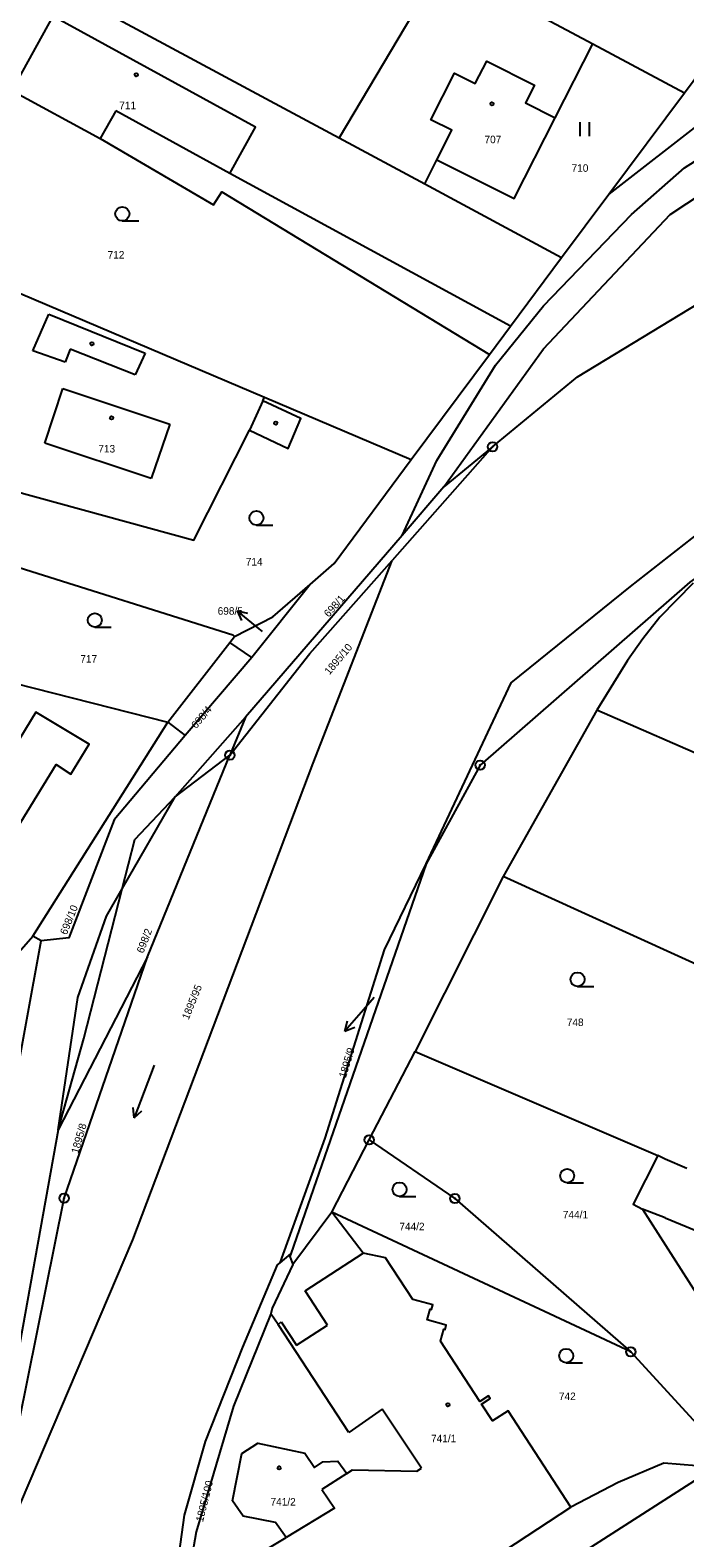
# Model space of a CAD drawing. Extents: x -587171 to -555306, y -1167727 to -1074732.
# Drawn here: x -560874.1 to -560804.3, y -1078334.8 to -1078173.9 of the extents above; entities that cross this region are included whole.
import ezdxf

# ---------------------------------------------------------------- set-up
doc = ezdxf.new("R2010")
doc.units = 0
for name, color, linetype in [('Hranice parcel', 7, 'Continuous'), ('Parcelní čísla', 7, 'Continuous'), ('Pop  PČ popisy', 7, 'Continuous'), ('Vnitřní kresba', 7, 'Continuous'), ('Značky bodu BP', 7, 'Continuous'), ('Značky budov', 7, 'Continuous'), ('Značky kultur', 7, 'Continuous')]:
    doc.layers.add(name, color=color, linetype=linetype)

msp = doc.modelspace()

# ---------------------------------------------------------------- linework, layer by layer
at = {"layer": 'Hranice parcel'}
for p, q in [((-560839.21, -1078161.95), (-560814.08, -1078175.38)), ((-560814.08, -1078175.38), (-560804.31, -1078180.61)), ((-560804.31, -1078180.61), (-560799.4, -1078174.02)), ((-560812.37, -1078191.43), (-560804.31, -1078180.61)), ((-560841.14, -1078185.42), (-560832.01, -1078190.34)), ((-560832.01, -1078190.34), (-560817.41, -1078198.19)), ((-560817.41, -1078198.19), (-560812.37, -1078191.43)), ((-560822.86, -1078205.52), (-560817.41, -1078198.19)), ((-560878.45, -1078200.61), (-560849.08, -1078213.08)), ((-560825.11, -1078208.53), (-560822.86, -1078205.52)), ((-560833.44, -1078219.73), (-560825.11, -1078208.53)), ((-560849.08, -1078213.08), (-560833.44, -1078219.73)), ((-560824.76, -1078218.37), (-560835.48, -1078230.5)), ((-560844.23, -1078233.06), (-560850.45, -1078240.88)), ((-560859.42, -1078247.75), (-560852.79, -1078239.25)), ((-560852.79, -1078239.25), (-560852.3, -1078238.63)), ((-560850.45, -1078240.88), (-560852.79, -1078239.25)), ((-560850.45, -1078240.88), (-560857.54, -1078249.2)), ((-560882.69, -1078241.87), (-560859.42, -1078247.75)), ((-560873.8, -1078270.61), (-560859.42, -1078247.75)), ((-560859.42, -1078247.75), (-560857.54, -1078249.2)), ((-560813.66, -1078246.47), (-560823.65, -1078264.22)), ((-560766.01, -1078267.35), (-560813.66, -1078246.47)), ((-560861.57, -1078272.8), (-560852.78, -1078251.3)), ((-560858.64, -1078255.73), (-560852.78, -1078251.3)), ((-560831.84, -1078262.87), (-560846.3, -1078304.51)), ((-560823.65, -1078264.22), (-560833.04, -1078282.89)), ((-560793.59, -1078277.95), (-560823.65, -1078264.22)), ((-560883.15, -1078281.2), (-560873.8, -1078270.61)), ((-560878.56, -1078302), (-560872.93, -1078271.11)), ((-560872.93, -1078271.11), (-560873.8, -1078270.61)), ((-560861.57, -1078272.8), (-560871.09, -1078291.27)), ((-560837.93, -1078292.34), (-560833.04, -1078282.89)), ((-560833.04, -1078282.89), (-560807.13, -1078293.99)), ((-560841.92, -1078300.06), (-560837.93, -1078292.34)), ((-560806.35, -1078294.39), (-560807.13, -1078293.99)), ((-560804.05, -1078295.38), (-560806.35, -1078294.39)), ((-560841.92, -1078300.06), (-560846.09, -1078305.62)), ((-560810.03, -1078314.95), (-560841.92, -1078300.06)), ((-560808.78, -1078299.74), (-560794.09, -1078322.73)), ((-560846.09, -1078305.62), (-560848.28, -1078310.28)), ((-560847.44, -1078305.46), (-560846.3, -1078304.51)), ((-560799.59, -1078326.36), (-560810.03, -1078314.95)), ((-560852.4, -1078320.73), (-560856.39, -1078334.17)), ((-560844.37, -1078355.05), (-560801.81, -1078327.78))]:
    msp.add_line(p, q, dxfattribs=at)
for points in [[(-560853.9, -1078154.42), (-560855.25, -1078154.68), (-560857.14, -1078158.16), (-560850.26, -1078161.89), (-560851.35, -1078164), (-560848.24, -1078165.61), (-560845.1, -1078167.06), (-560840.14, -1078168.64), (-560833.32, -1078172.26), (-560841.14, -1078185.42)], [(-560834.42, -1078227.84), (-560830.7, -1078219.85), (-560824.47, -1078209.68), (-560819.33, -1078203.35), (-560809.94, -1078193.6), (-560804.29, -1078188.6), (-560789.34, -1078179.17), (-560768.83, -1078168.1), (-560745.41, -1078157.8)], [(-560886.03, -1078161.25), (-560848.49, -1078181.46), (-560841.14, -1078185.42)], [(-560824.76, -1078218.37), (-560815.71, -1078210.9), (-560790.01, -1078195.29), (-560765.23, -1078178.99), (-560742.73, -1078163.36)], [(-560822.86, -1078205.52), (-560852.81, -1078189.23), (-560850.05, -1078184.27), (-560871.67, -1078172.44), (-560876.06, -1078180.36), (-560866.64, -1078185.49), (-560854.52, -1078192.57), (-560853.65, -1078191.16), (-560825.11, -1078208.53)], [(-560831.84, -1078262.87), (-560822.8, -1078243.58), (-560810.05, -1078233.3), (-560802.68, -1078227.53), (-560793.47, -1078220.32), (-560784.47, -1078216.8), (-560768.73, -1078204.19), (-560712.55, -1078173.22)], [(-560712.55, -1078173.22), (-560728.85, -1078184.73), (-560772.48, -1078210.48), (-560803.71, -1078232.84), (-560826.1, -1078252.34), (-560831.84, -1078262.87)], [(-560832.01, -1078190.34), (-560830.7, -1078187.75), (-560822.46, -1078191.88), (-560818.1, -1078183.29), (-560814.08, -1078175.38)], [(-560792.73, -1078177.34), (-560801.99, -1078183.35), (-560812.37, -1078191.43)], [(-560875.83, -1078223.08), (-560856.62, -1078228.34), (-560850.7, -1078216.6), (-560846.58, -1078218.56), (-560845.21, -1078215.36), (-560849.26, -1078213.47), (-560849.08, -1078213.08)], [(-560824.76, -1078218.37), (-560829.97, -1078222.67), (-560834.42, -1078227.84)], [(-560844.23, -1078233.06), (-560841.68, -1078230.82), (-560833.44, -1078219.73)], [(-560834.42, -1078227.84), (-560851.11, -1078247.22), (-560852.78, -1078251.3)], [(-560876.76, -1078334.99), (-560863.14, -1078303), (-560843.89, -1078252.14), (-560835.48, -1078230.5)], [(-560875.28, -1078231.26), (-560852.48, -1078238.46), (-560852.3, -1078238.63)], [(-560852.78, -1078251.3), (-560844.26, -1078240.44), (-560835.48, -1078230.5)], [(-560852.3, -1078238.63), (-560848.2, -1078236.54), (-560844.23, -1078233.06)], [(-560803.36, -1078232.93), (-560806.92, -1078236.57), (-560808.73, -1078238.86), (-560810.37, -1078241.2), (-560813.66, -1078246.47)], [(-560882.2, -1078257.05), (-560882.98, -1078258.35), (-560879.86, -1078260.21), (-560879.19, -1078258.96), (-560876.42, -1078260.64), (-560871.3, -1078252.27), (-560869.75, -1078253.32), (-560867.8, -1078250.1), (-560873.5, -1078246.69), (-560875.18, -1078249.5), (-560882.09, -1078245.27), (-560887.4, -1078253.93), (-560882.2, -1078257.05)], [(-560857.54, -1078249.2), (-560865.13, -1078258.18), (-560869.96, -1078270.77), (-560872.93, -1078271.11)], [(-560871.09, -1078291.27), (-560868.35, -1078281.5), (-560864.28, -1078265.55), (-560862.94, -1078260.3), (-560858.64, -1078255.73)], [(-560847.44, -1078305.46), (-560842.64, -1078292.16), (-560836.31, -1078272.04), (-560831.84, -1078262.87)], [(-560876.25, -1078327.32), (-560870.47, -1078298.56), (-560861.57, -1078272.8)], [(-560871.09, -1078291.27), (-560875.45, -1078315.42), (-560876.25, -1078327.32)], [(-560837.93, -1078292.34), (-560828.78, -1078298.59), (-560810.03, -1078314.95)], [(-560807.13, -1078293.99), (-560809.77, -1078299.21), (-560808.78, -1078299.74)], [(-560811.37, -1078328.88), (-560816.43, -1078331.54), (-560823.11, -1078321.25), (-560824.77, -1078322.33), (-560825.94, -1078320.54), (-560825.02, -1078319.94), (-560825.21, -1078319.65), (-560826.12, -1078320.26), (-560830.32, -1078313.81), (-560829.97, -1078312.53), (-560829.83, -1078312.57), (-560829.7, -1078312.12), (-560831.73, -1078311.54), (-560831.41, -1078310.38), (-560831.28, -1078310.42), (-560831.15, -1078309.95), (-560833.27, -1078309.36), (-560836.18, -1078304.91), (-560838.58, -1078304.42), (-560841.92, -1078300.06)], [(-560863.77, -1078355.05), (-560863.85, -1078354.91), (-560862.95, -1078353.19), (-560861.78, -1078350.38), (-560859.5, -1078345.14), (-560858.87, -1078342.95), (-560858.34, -1078337.52), (-560857.63, -1078332.36), (-560855.4, -1078324.5), (-560851.41, -1078314.44), (-560847.7, -1078305.67), (-560847.44, -1078305.46)], [(-560846.3, -1078304.51), (-560846.39, -1078304.77), (-560846.09, -1078305.62)], [(-560848.28, -1078310.28), (-560848.43, -1078310.88), (-560852.4, -1078320.73)], [(-560846.8, -1078334.77), (-560847.93, -1078333.17), (-560851.38, -1078332.5), (-560852.52, -1078330.85), (-560851.51, -1078325.81), (-560849.79, -1078324.7), (-560844.78, -1078325.76), (-560843.76, -1078327.3), (-560842.89, -1078326.69), (-560841.28, -1078326.61), (-560840.31, -1078327.93), (-560842.98, -1078329.63)], [(-560801.81, -1078327.78), (-560803.03, -1078327.13), (-560806.51, -1078326.82), (-560811.37, -1078328.88)], [(-560842.98, -1078329.63), (-560841.62, -1078331.63), (-560846.8, -1078334.77)], [(-560856.39, -1078334.17), (-560856.91, -1078337.2), (-560858.42, -1078346.07)]]:
    msp.add_lwpolyline(points, dxfattribs=at)
at = {"layer": 'Pop  PČ popisy'}
for p, q in [((-560849.68, -1078237.79), (-560852.01, -1078235.9)), ((-560852.01, -1078235.9), (-560850.92, -1078236.14)), ((-560852.01, -1078235.9), (-560851.55, -1078236.92)), ((-560849.31, -1078238.09), (-560849.68, -1078237.79)), ((-560837.39, -1078277.14), (-560838.54, -1078278.46)), ((-560838.54, -1078278.46), (-560840.51, -1078280.73)), ((-560840.51, -1078280.73), (-560840.23, -1078279.64)), ((-560840.51, -1078280.73), (-560839.47, -1078280.3))]:
    msp.add_line(p, q, dxfattribs=at)
at = {"layer": 'Vnitřní kresba'}
for p, q in [((-560864.94, -1078182.52), (-560866.64, -1078185.49)), ((-560852.81, -1078189.23), (-560864.94, -1078182.52)), ((-560805.81, -1078193.58), (-560791.61, -1078184.2)), ((-560819.32, -1078207.94), (-560805.81, -1078193.58)), ((-560873.8, -1078208.13), (-560872.09, -1078204.23)), ((-560872.09, -1078204.23), (-560861.81, -1078208.39)), ((-560870.37, -1078209.34), (-560873.8, -1078208.13)), ((-560869.81, -1078207.95), (-560870.37, -1078209.34)), ((-560862.88, -1078210.69), (-560869.81, -1078207.95)), ((-560861.81, -1078208.39), (-560862.88, -1078210.69)), ((-560829.97, -1078222.67), (-560819.32, -1078207.94)), ((-560872.54, -1078218), (-560870.62, -1078212.16)), ((-560870.62, -1078212.16), (-560859.21, -1078215.97)), ((-560849.26, -1078213.47), (-560850.7, -1078216.6)), ((-560859.21, -1078215.97), (-560861.17, -1078221.75)), ((-560861.17, -1078221.75), (-560872.54, -1078218)), ((-560858.64, -1078255.73), (-560851.11, -1078247.22)), ((-560864.28, -1078265.55), (-560858.64, -1078255.73)), ((-560865.96, -1078268.48), (-560864.28, -1078265.55)), ((-560869, -1078277.15), (-560865.96, -1078268.48)), ((-560871.09, -1078291.27), (-560869, -1078277.15)), ((-560806.37, -1078300.64), (-560808.78, -1078299.74)), ((-560806.37, -1078300.64), (-560803.08, -1078302.02)), ((-560844.77, -1078308.44), (-560838.58, -1078304.42)), ((-560842.38, -1078312.1), (-560844.77, -1078308.44)), ((-560847.64, -1078312.05), (-560848.43, -1078310.88)), ((-560847.64, -1078312.05), (-560847.3, -1078311.75)), ((-560840.11, -1078323.55), (-560847.64, -1078312.05)), ((-560847.3, -1078311.75), (-560845.68, -1078314.25)), ((-560845.68, -1078314.25), (-560842.38, -1078312.1)), ((-560836.53, -1078321.06), (-560840.11, -1078323.55)), ((-560832.34, -1078327.35), (-560836.53, -1078321.06)), ((-560840.31, -1078327.93), (-560839.72, -1078327.55)), ((-560839.72, -1078327.55), (-560832.85, -1078327.68)), ((-560832.85, -1078327.68), (-560832.34, -1078327.35)), ((-560828.34, -1078339.33), (-560816.43, -1078331.54)), ((-560848.74, -1078335.95), (-560846.8, -1078334.77))]:
    msp.add_line(p, q, dxfattribs=at)
msp.add_lwpolyline([(-560830.7, -1078187.75), (-560829.12, -1078184.61), (-560831.34, -1078183.5), (-560828.84, -1078178.5), (-560826.62, -1078179.61), (-560825.37, -1078177.24), (-560820.31, -1078179.8), (-560821.27, -1078181.69), (-560818.1, -1078183.29)], dxfattribs=at)
at = {"layer": 'Značky bodu BP'}
for centre, radius in [((-560824.76, -1078218.37), 0.5), ((-560824.76, -1078218.37), 0.0303), ((-560852.78, -1078251.3), 0.5), ((-560852.78, -1078251.3), 0.0303), ((-560826.1, -1078252.34), 0.5), ((-560826.1, -1078252.34), 0.0303), ((-560837.93, -1078292.34), 0.5), ((-560837.93, -1078292.34), 0.0303), ((-560870.47, -1078298.56), 0.5), ((-560870.47, -1078298.56), 0.0303), ((-560828.78, -1078298.59), 0.5), ((-560828.78, -1078298.59), 0.0303), ((-560810.03, -1078314.95), 0.5), ((-560810.03, -1078314.95), 0.0303)]:
    msp.add_circle(centre, radius, dxfattribs=at)
at = {"layer": 'Značky budov'}
for centre in [(-560862.78, -1078178.69), (-560824.83, -1078181.8), (-560867.5, -1078207.39), (-560865.4, -1078215.3), (-560847.9, -1078215.85), (-560829.53, -1078320.6), (-560847.53, -1078327.34)]:
    msp.add_circle(centre, 0.175, dxfattribs=at)
at = {"layer": 'Značky kultur'}
for p, q in [((-560815.43, -1078185.25), (-560815.43, -1078183.75)), ((-560814.43, -1078185.25), (-560814.43, -1078183.75)), ((-560864.26, -1078194.28), (-560862.51, -1078194.28)), ((-560849.96, -1078226.73), (-560848.21, -1078226.73)), ((-560867.2, -1078237.63), (-560865.45, -1078237.63)), ((-560815.7, -1078275.96), (-560813.95, -1078275.96)), ((-560860.85, -1078284.37), (-560863, -1078289.97)), ((-560863, -1078289.97), (-560863.12, -1078288.88)), ((-560863, -1078289.97), (-560862.18, -1078289.24)), ((-560816.81, -1078296.92), (-560815.06, -1078296.92)), ((-560834.69, -1078298.37), (-560832.94, -1078298.37)), ((-560816.91, -1078316.12), (-560815.16, -1078316.12))]:
    msp.add_line(p, q, dxfattribs=at)
for centre in [(-560864.26, -1078193.53), (-560849.96, -1078225.98), (-560867.2, -1078236.88), (-560815.7, -1078275.21), (-560816.81, -1078296.17), (-560834.69, -1078297.62), (-560816.91, -1078315.37)]:
    msp.add_circle(centre, 0.75, dxfattribs=at)

# ---------------------------------------------------------------- texts
at = {"layer": 'Parcelní čísla'}
for s, p in [('711', (-560864.59, -1078182.36)), ('707', (-560825.63, -1078185.99)), ('710', (-560816.34, -1078189.04)), ('712', (-560865.83, -1078198.3)), ('713', (-560866.82, -1078218.99)), ('714', (-560851.09, -1078231.05)), ('698/5', (-560854.09, -1078236.3)), ('717', (-560868.74, -1078241.41)), ('748', (-560816.85, -1078280.19)), ('744/1', (-560817.27, -1078300.71)), ('744/2', (-560834.71, -1078301.98)), ('742', (-560817.69, -1078320.1)), ('741/1', (-560831.33, -1078324.6)), ('741/2', (-560848.45, -1078331.35))]:
    msp.add_text(s, height=0.803, dxfattribs=at).set_placement(p)
for s, rotation, p in [('698/1', 48, (-560842.25, -1078236.63)), ('1895/10', 50, (-560842.16, -1078242.78)), ('698/4', 50, (-560856.38, -1078248.52)), ('698/10', 68, (-560870.2, -1078270.52)), ('698/2', 69, (-560862.02, -1078272.49)), ('1895/95', 68, (-560857.19, -1078279.57)), ('1895/9', 73, (-560840.42, -1078285.79)), ('1895/8', 74, (-560868.96, -1078293.86)), ('1895/100', 76, (-560855.66, -1078333.15))]:
    msp.add_text(s, height=0.803, rotation=rotation, dxfattribs=at).set_placement(p)

doc.saveas('drawing.dxf')
